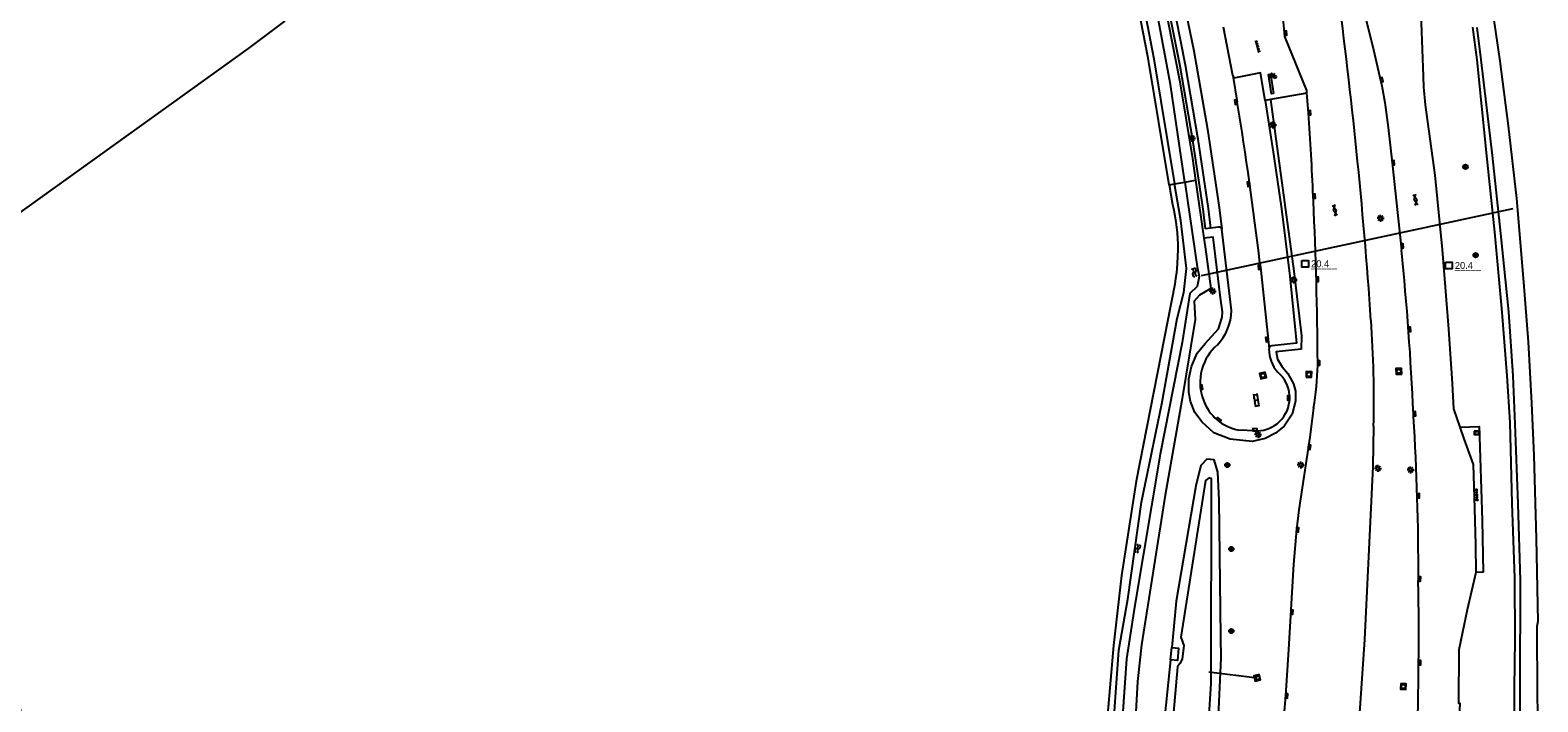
# Model space of a CAD drawing. Extents: x 124000 to 129000, y 395500 to 397503.
# Drawn here: x 124679.8 to 124950.3, y 396061.1 to 396181.7 of the extents above; entities that cross this region are included whole.
import ezdxf

# ---------------------------------------------------------------- set-up
doc = ezdxf.new("R2010")
doc.units = 0
for name, color, linetype in [('gg-afsc-draadraster', 7, 'Continuous'), ('gg-knt-verharding', 7, 'Continuous'), ('gg-knt-verharding nz', 7, 'Continuous'), ('gg-kntw-bovenkant insteek waterloop', 7, 'Continuous'), ('gg-kntw-waterlijn', 7, 'Continuous'), ('gg-kwrk-duiker nz buis', 7, 'Continuous'), ('gg-kwrk-uitstroombak niveau min 01', 7, 'Continuous'), ('gt-anno-nummer hm paal', 7, 'Continuous'), ('gt-grn-groengrens', 7, 'Continuous'), ('gt-grn-vlakafsluiter', 7, 'Continuous'), ('gt-symb-boom', 7, 'Continuous'), ('gt-symb-fietsenrek', 7, 'Continuous'), ('gt-symb-gesloten verharding', 7, 'Continuous'), ('gt-symb-hm paal', 7, 'Continuous'), ('gt-symb-klinker verharding', 7, 'Continuous'), ('gt-symb-kolk', 7, 'Continuous'), ('gt-symb-lichtmast', 7, 'Continuous'), ('gt-symb-reclamebord', 7, 'Continuous'), ('gt-symb-rioolschacht', 7, 'Continuous'), ('gt-symb-tegel verharding', 7, 'Continuous'), ('gt-symb-watersymbool', 7, 'Continuous'), ('gx-grn-maaiveld', 7, 'Continuous')]:
    doc.layers.add(name, color=color, linetype=linetype)

# ---------------------------------------------------------------- blocks, each defined once
blk = doc.blocks.new('gt0-FREK')
at = {"layer": 'gt-symb-fietsenrek'}
for p, q in [((0.26, 0.76), (0.29, 0.82)), ((0.54, 0.34), (0.26, 0.76)), ((0.29, 0.82), (0.77, 0.71)), ((0.77, 0.71), (0.54, 0.34)), ((0.76, 0.84), (0.87, 0.82)), ((0.77, 0.71), (0.84, 0.82)), ((0.89, 0.25), (0.77, 0.71))]:
    blk.add_line(p, q, dxfattribs=at)
for points in [[(-0.12, 0), (-0.05, 0.31), (0.05, 0.31), (0.12, 0)], [(0.04, 0.48), (0.23, 0.71), (0.26, 0.76)], [(0.29, 0.82), (0.36, 0.94), (0.45, 0.93)], [(0.54, 0.34), (0.56, 0.31), (0.89, 0.25)]]:
    blk.add_lwpolyline(points, dxfattribs=at)
for centre in [(0.04, 0.48), (0.89, 0.25)]:
    blk.add_circle(centre, 0.252, dxfattribs=at)
blk = doc.blocks.new('gt0-LMAST')
at = {"layer": 'gt-symb-lichtmast'}
for p, q in [((-0.18, 0.17), (-0.45, 0.44)), ((-0.01, 0.25), (-0.01, 0.62)), ((0.17, 0.17), (0.44, 0.44)), ((-0.26, 0), (-0.63, 0)), ((-0.18, -0.18), (-0.45, -0.45)), ((-0.01, -0.25), (-0.01, -0.63)), ((0.44, -0.45), (0.17, -0.18)), ((0.24, 0), (0.62, 0))]:
    blk.add_line(p, q, dxfattribs=at)
blk.add_circle((-0.01, 0), 0.25, dxfattribs=at)
blk = doc.blocks.new('gt0-KOLK')
at = {"layer": 'gt-symb-kolk'}
blk.add_lwpolyline([(0, 0), (0.38, 0), (0.38, 0.4), (-0.38, 0.4), (-0.38, 0), (0, 0)], dxfattribs=at)
blk = doc.blocks.new('gt0-TEG1')
at = {"layer": 'gt-symb-tegel verharding'}
for p, q in [((-1.12, 0), (1.13, 0)), ((-0.9, -0.25), (-0.9, 0.25)), ((-0.45, -0.25), (-0.45, 0.25)), ((0, -0.25), (0, 0.25)), ((0.45, -0.25), (0.45, 0.25)), ((0.9, -0.25), (0.9, 0.25))]:
    blk.add_line(p, q, dxfattribs=at)
blk = doc.blocks.new('gt0-HMpaal')
at = {"layer": 'gt-symb-hm paal'}
blk.add_lwpolyline([(-0.6, 0.6), (0.6, 0.6), (0.6, -0.6), (-0.6, -0.6)], close=True, dxfattribs=at)
blk = doc.blocks.new('gt0-GESVH1')
at = {"layer": 'gt-symb-gesloten verharding'}
for p, q in [((-0.99, -0.26), (0.01, 0.24)), ((0.01, -0.26), (-0.99, 0.24)), ((0.01, 0.24), (1.01, -0.26)), ((1.01, 0.24), (0.01, -0.26))]:
    blk.add_line(p, q, dxfattribs=at)
blk = doc.blocks.new('gt0-KL1')
at = {"layer": 'gt-symb-klinker verharding'}
for p, q in [((-1.15, 0.3), (1.15, 0.3)), ((-1, -0.3), (-1, 0.3)), ((-0.5, 0.3), (-0.5, 0.45)), ((0, -0.3), (0, 0.3)), ((0.5, 0.3), (0.5, 0.45)), ((1, -0.3), (1, 0.3)), ((-1.15, -0.3), (1.15, -0.3)), ((-0.5, -0.45), (-0.5, -0.3)), ((0.5, -0.45), (0.5, -0.3))]:
    blk.add_line(p, q, dxfattribs=at)
blk = doc.blocks.new('gt0-RS')
at = {"layer": 'gt-symb-rioolschacht'}
blk.add_lwpolyline([(-0.5, -0.5), (0.5, -0.5), (0.5, 0.5), (-0.5, 0.5)], close=True, dxfattribs=at)
blk.add_circle((0, 0), 0.375, dxfattribs=at)
blk = doc.blocks.new('gt0-WA')
at = {"layer": 'gt-symb-watersymbool'}
for centre, start, end in [((-0.32, 0.02), 28.0725, 151.9275), ((0.43, 0.42), 208.0725, 331.9275), ((-0.32, -0.43), 28.0725, 151.9275), ((0.43, -0.03), 208.0725, 331.9275)]:
    blk.add_arc(centre, 0.425, start, end, dxfattribs=at)
blk = doc.blocks.new('gt0-BOOM')
at = {"layer": 'gt-symb-boom'}
for radius in [0.4, 0.2]:
    blk.add_circle((0, 0), radius, dxfattribs=at)
blk = doc.blocks.new('gt0-RBORD')
at = {"layer": 'gt-symb-reclamebord'}
blk.add_lwpolyline([(-0.5, 0.29), (-0.5, -0.29), (0.5, -0.29), (0.5, 0.29), (-0.5, 0.29)], dxfattribs=at)
blk.add_lwpolyline([(-0.42, -0.21), (0.42, -0.21), (0.42, 0.21), (-0.42, 0.21)], close=True, dxfattribs=at)

msp = doc.modelspace()

# ---------------------------------------------------------------- linework, layer by layer
at = {"layer": 'gg-afsc-draadraster'}
msp.add_lwpolyline([(124938.55, 396182.23), (124939.34, 396176.36), (124941.08, 396159.11), (124942.5, 396145.38), (124943.84, 396131.06), (124944.75, 396119.58), (124945.29, 396111.2), (124945.65, 396096.69), (124946.09, 396083.35), (124946.18, 396072.27), (124946.05, 396063.49), (124946.08, 396054.39), (124945.98, 396045.59), (124945.08, 396033.09), (124944.27, 396020.86), (124943.91, 396018.03), (124942.96, 396011.98), (124941.7, 396005.3), (124936.88, 395994.12), (124937.11, 395991.85)], dxfattribs=at)
at = {"layer": 'gg-knt-verharding'}
for p, q in [((124928.83, 396198.38), (124929.71, 396173.39)), ((124895.57, 396173.52), (124893.87, 396182.23)), ((124902.34, 396169.22), (124901.36, 396169.05)), ((124908.86, 396170.35), (124902.34, 396169.22)), ((124909.14, 396166.84), (124908.86, 396170.35)), ((124910.02, 396150.98), (124909.98, 396151.85)), ((124891.58, 396146.12), (124890.65, 396146.01)), ((124893.02, 396146.29), (124891.58, 396146.12)), ((124895.3, 396131.31), (124893.61, 396145.92)), ((124903.63, 396120.27), (124904.47, 396119.4)), ((124910.79, 396121.53), (124910.79, 396121.93)), ((124927.98, 396112.26), (124927.96, 396112.78)), ((124899.55, 396109.73), (124896.65, 396109.87)), ((124920.81, 396110.54), (124920.7, 396103.34)), ((124928.84, 396082.64), (124928.86, 396083.13))]:
    msp.add_line(p, q, dxfattribs=at)
for points in [[(124890.65, 396146.01), (124890.22, 396149.54), (124888.38, 396161.9), (124886.1, 396175.2), (124883.47, 396188.43), (124880.56, 396201.68), (124878.52, 396210.35), (124875.22, 396223.96), (124872.29, 396235.59), (124866.18, 396259.08), (124867.06, 396259.32), (124867.13, 396259.09)], [(124867.13, 396259.09), (124873.2, 396235.95), (124876.16, 396224.14), (124879.41, 396210.66), (124881.45, 396201.92), (124884.43, 396188.54), (124887.01, 396175.44), (124889.3, 396162.11), (124891.14, 396149.67), (124891.58, 396146.12)], [(124914.97, 396202.52), (124915.51, 396199.3), (124915.97, 396197.33), (124918.51, 396187.33), (124920.6, 396178.94), (124922.04, 396172.73), (124922.27, 396171.67), (124922.81, 396168.67), (124923.42, 396164.2), (124924.15, 396157.84), (124925.82, 396142.23)], [(124908.86, 396170.35), (124908.82, 396170.86), (124904.89, 396180.56), (124904.58, 396183.83)], [(124901.36, 396169.05), (124900.54, 396174.02), (124896.04, 396173.13)], [(124901.36, 396169.05), (124902.92, 396159.01), (124904.27, 396149.57), (124905.77, 396137.51), (124907.01, 396125.45), (124902.54, 396124.97)], [(124930.08, 396168.3), (124931.78, 396155.62), (124933.13, 396142.31), (124934.28, 396127.98), (124934.94, 396118.24), (124935.17, 396113.67), (124936.3, 396110.4)], [(124910.06, 396113.83), (124909.36, 396108.57), (124907.43, 396095.53), (124906.98, 396091.99), (124906.46, 396085.77), (124905.57, 396070.48), (124905, 396062.14), (124904.61, 396057.19)], [(124936.3, 396110.4), (124939.77, 396110.49), (124940.29, 396093.62), (124940.48, 396084.33), (124939.14, 396084.27)], [(124936.3, 396110.4), (124937.01, 396108.32), (124938.68, 396103.66), (124938.92, 396095.8), (124939.09, 396089.27), (124939.14, 396084.27)], [(124920.7, 396103.34), (124919.21, 396072.24), (124918.25, 396058.22), (124917.15, 396045.24), (124915.64, 396031.37), (124913.92, 396018.19), (124911.57, 396000.16)]]:
    msp.add_lwpolyline(points, dxfattribs=at)
for centre, radius, start, end in [((123930.94, 396059.84), 991.89, 5.79289, 7.50114), ((124896.05, 396173.62), 0.496, 191.8228, 269.1819), ((124987.4, 396174.98), 57.71, 181.5853, 186.6483), ((124451.93, 396133.42), 458.42, 2.3047, 4.1807), ((123988.42, 396065.76), 934.11, 3.91715, 5.78798), ((124204.81, 396117.72), 705.99, 0.34147, 2.69965), ((124893.13, 396145.81), 0.494, 13.3972, 103.0971), ((124418.12, 396090.56), 510.32, 2.495, 5.8103), ((124886.24, 396131.44), 9.07, 316.2974, 359.1981), ((124717.81, 396115.13), 203.06, 358.7052, 4.077), ((124898.71, 396118.39), 9.01, 131.1174, 164.9646), ((124902.54, 396124.48), 0.484, 90.2541, 182.6478), ((124908.09, 396124.34), 6.04, 178.8382, 222.3996), ((124898.09, 396118.37), 8.41, 163.7581, 201.7463), ((124899.78, 396115.68), 5.98, 308.5225, 38.3959), ((124850.58, 396123.34), 60.24, 350.9106, 358.2727), ((124898.09, 396118.04), 8.29, 199.6025, 260.0321), ((124495.52, 396084.62), 433.34, 359.803, 3.6574), ((124899.83, 396115.66), 5.93, 267.2671, 308.2601), ((124388, 396072.79), 540.93, 357.9277, 1.0439)]:
    msp.add_arc(centre, radius, start, end, dxfattribs=at)
at = {"layer": 'gg-knt-verharding nz'}
msp.add_line((124895.57, 396173.52), (124896.34, 396168.77), dxfattribs=at)
for points in [[(124868.9, 396260.08), (124874.86, 396237.39), (124877.92, 396225.38), (124881.23, 396211.59), (124883.48, 396201.98), (124885.66, 396192.24), (124888.56, 396177.99), (124891.04, 396163.88), (124893.12, 396149.83), (124893.61, 396145.92)], [(124902.88, 396170.32), (124902.51, 396170.26), (124901.95, 396173.73), (124902.32, 396173.79), (124902.88, 396170.32)], [(124900.43, 396139.86), (124900.54, 396139.11), (124901.89, 396126.14), (124902.06, 396124.46)]]:
    msp.add_lwpolyline(points, dxfattribs=at)
msp.add_arc((124262.09, 396064.21), 642.81, 6.75844, 9.36077, dxfattribs=at)
at = {"layer": 'gg-kntw-bovenkant insteek waterloop'}
for points in [[(124870.78, 396238.1), (124871.55, 396235.48), (124874.62, 396223.74), (124877.94, 396210.17), (124880.4, 396199.97), (124883.3, 396186.4), (124886.08, 396172.43), (124888.33, 396158.61), (124888.88, 396154.72)], [(124939.32, 396182.16), (124940.08, 396176.33), (124942.07, 396159.16), (124943.58, 396145.19), (124945, 396131.08), (124945.79, 396119.6), (124946.18, 396110.98), (124946.73, 396096.6), (124947.11, 396082.88), (124947.07, 396063.54), (124947.07, 396054.51), (124946.79, 396045.62), (124946.19, 396033.68), (124945.35, 396023.67), (124944.26, 396015.18), (124943.4, 396008.66), (124942.46, 396004.57), (124938.11, 395995.18), (124937.11, 395991.85)], [(124884.36, 396068.59), (124883.37, 396058.71), (124881.47, 396037.06), (124881.45, 396036.32), (124882.22, 396035.51), (124890.41, 396034.59), (124890.96, 396034.7), (124891.45, 396036.24), (124892.94, 396057.19), (124893.44, 396068.92), (124893.41, 396072.69), (124893.09, 396097.27), (124892.85, 396102.3), (124892.22, 396104.52), (124890.88, 396104.63), (124889.84, 396103.52), (124888.95, 396099.88), (124885.39, 396079.14), (124884.59, 396070.84)]]:
    msp.add_lwpolyline(points, dxfattribs=at)
at = {"layer": 'gg-kntw-waterlijn'}
for points in [[(124941.91, 396186.74), (124943.49, 396176.14), (124944.95, 396164.49), (124946.47, 396151.45), (124947.74, 396136.43), (124948.55, 396125.69), (124949.13, 396114.72), (124949.58, 396105.29), (124949.98, 396090.41), (124950.29, 396075.47), (124950.14, 396074.6), (124950.15, 396062.25), (124950.21, 396059.13)], [(124891.7, 396064.36), (124891.73, 396101.11), (124891.31, 396101.27), (124890.68, 396100.83), (124886.22, 396072.66), (124886.77, 396071.2), (124886.45, 396068.74), (124886.04, 396067.95), (124885.64, 396067.35), (124883, 396037.28), (124883.39, 396036.83), (124890.08, 396036.24), (124890.2, 396036.89), (124890.26, 396039.2), (124890.86, 396051.28), (124891.7, 396064.36)]]:
    msp.add_lwpolyline(points, dxfattribs=at)
at = {"layer": 'gg-kwrk-duiker nz buis'}
for p, q in [((124889.95, 396137.64), (124945.86, 396149.67)), ((124891.25, 396066.48), (124899.95, 396065.37))]:
    msp.add_line(p, q, dxfattribs=at)
at = {"layer": 'gg-kwrk-uitstroombak niveau min 01'}
msp.add_line((124884.36, 396068.59), (124884.59, 396070.84), dxfattribs=at)
msp.add_lwpolyline([(124884.59, 396070.84), (124885.84, 396070.72), (124885.64, 396068.46), (124884.36, 396068.59)], dxfattribs=at)
at = {"layer": 'gt-grn-groengrens'}
msp.add_lwpolyline([(124902.34, 396169.22), (124906.48, 396138.4), (124907.87, 396126.8), (124907.81, 396124.39), (124903.31, 396123.9), (124903.6, 396122.61), (124904.39, 396121.22), (124905.45, 396120.01), (124906.44, 396118.15), (124906.78, 396116.84), (124906.78, 396115.05), (124906.2, 396112.74), (124904.79, 396110.55), (124903.21, 396109.32), (124901.37, 396108.33), (124899.05, 396107.8), (124895.07, 396108.22), (124892.13, 396109.36), (124890.06, 396111.29), (124888.75, 396113.02), (124887.96, 396114.99), (124887.67, 396116.66), (124887.68, 396119.04), (124888.16, 396121.26), (124889.19, 396123.67), (124890.57, 396125.44), (124893.02, 396128.07), (124893.64, 396130.17), (124893.69, 396131.1), (124893.33, 396133.6), (124892.01, 396144.51), (124890.37, 396144.32)], dxfattribs=at)
at = {"layer": 'gt-grn-vlakafsluiter'}
for p, q in [((124886.93, 396154.39), (124888.88, 396154.72)), ((124884.14, 396153.93), (124885.07, 396154.08)), ((124885.07, 396154.08), (124886.93, 396154.39))]:
    msp.add_line(p, q, dxfattribs=at)
at = {"layer": 'gx-grn-maaiveld'}
msp.add_line((124888.88, 396154.72), (124890.37, 396144.32), dxfattribs=at)
for points in [[(124886.93, 396154.39), (124884.39, 396171.95), (124879.89, 396196.02), (124871.27, 396231.11), (124862.76, 396261.49), (124861.11, 396261.08), (124870.72, 396223.16), (124876.33, 396201.03), (124877.81, 396195.26), (124881.39, 396176.52), (124885.07, 396154.08)], [(124712.37, 396233.43), (124726.43, 396189.43), (124727.05, 396186.48), (124726.85, 396185.33), (124726.41, 396184.41), (124725.31, 396183.26), (124718.85, 396178.4), (124691.22, 396158.54), (124674.47, 396146.46), (124674.46, 396144.75), (124673.85, 396126.53), (124674.14, 396086.26), (124674.77, 396078.11), (124675.89, 396070.65), (124677.98, 396059.77), (124680.34, 396050.22), (124696.18, 396046.23), (124699.68, 396046.02), (124716.8, 396044.99), (124738.06, 396043.2), (124756.21, 396040.16)], [(124884.14, 396153.93), (124880.35, 396176.66), (124876.77, 396195.12), (124875.04, 396201.96)], [(124873.85, 396052.62), (124875.12, 396070.34), (124876.73, 396079.49), (124879.16, 396096.92), (124882.82, 396114.58), (124885.59, 396129.91), (124886.77, 396134.57), (124887.24, 396138.87), (124886.23, 396147.5), (124885.07, 396154.08)], [(124886.93, 396154.39), (124889.14, 396139.2), (124889.55, 396137.43), (124889.19, 396135.67), (124887.83, 396134.39), (124886.47, 396125.61), (124882.52, 396105.51), (124877.94, 396078.07), (124876.5, 396068.8), (124875.31, 396051.59)], [(124884.14, 396153.93), (124884.74, 396150.35), (124884.96, 396149.34), (124885.15, 396148.34), (124885.38, 396146.81), (124885.55, 396145.28), (124885.62, 396144.26), (124885.67, 396143.23), (124885.68, 396142.2), (124885.66, 396141.18), (124885.58, 396139.64), (124885.44, 396138.1), (124885.3, 396137.08), (124885.13, 396136.07)], [(124890.37, 396144.32), (124890.59, 396142.78), (124891.6, 396135.3), (124889.6, 396134.12), (124888.61, 396133), (124888.78, 396129.7), (124886.4, 396115.16), (124883.4, 396098.18), (124879.18, 396071.3), (124878.43, 396064.69), (124877.29, 396044.21), (124876.4, 396040.71), (124875.24, 396038.53), (124874.08, 396025.41)], [(124885.13, 396136.07), (124878.2, 396100.67), (124875.61, 396083.76), (124874.14, 396071.15), (124870.38, 396027.58), (124870.24, 396025.91)], [(124939.14, 396084.27), (124937.62, 396077.56), (124936.14, 396070.41), (124936.08, 396060.84), (124936.27, 396060.83), (124936.02, 396054.78), (124935.46, 396040.1), (124934.35, 396024.97), (124932.67, 396008.96), (124931.26, 395997.91)]]:
    msp.add_lwpolyline(points, dxfattribs=at)

# ---------------------------------------------------------------- block references
at = {"layer": 'gt-symb-boom'}
for p in [(124937.31, 396157.14), (124939.13, 396141.28), (124894.57, 396103.58), (124895.29, 396088.51), (124895.29, 396073.77)]:
    msp.add_blockref('gt0-BOOM', p, dxfattribs=at)
at = {"layer": 'gt-symb-fietsenrek'}
msp.add_blockref('gt0-FREK', (124902.2, 396173.04), dxfattribs=at)
at = {"layer": 'gt-symb-gesloten verharding', "rotation": -80.49998940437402}
for p in [(124928.34, 396151.24), (124913.87, 396149.34)]:
    msp.add_blockref('gt0-GESVH1', p, dxfattribs=at)
at = {"layer": 'gt-symb-hm paal'}
for p in [(124908.52, 396139.71), (124934.32, 396139.42)]:
    msp.add_blockref('gt0-HMpaal', p, dxfattribs=at)
at = {"layer": 'gt-symb-klinker verharding', "rotation": -80.49998940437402}
msp.add_blockref('gt0-KL1', (124899.75, 396115.22), dxfattribs=at)
at = {"layer": 'gt-symb-kolk'}
for p, rotation in [((124904.84, 396181.13), -85.17923392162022), ((124922.04, 396172.73), -77.70114482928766), ((124896.34, 396168.77), 99.20796905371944), ((124909.14, 396166.84), -85.24111432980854), ((124924.15, 396157.84), -83.912991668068), ((124898.59, 396154.05), 98.04906170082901), ((124909.98, 396151.85), -87.47809205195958), ((124925.75, 396142.92), -84.31791505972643), ((124900.54, 396139.11), 98.10579358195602), ((124910.55, 396136.93), -88.4533897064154), ((124927.07, 396127.94), -85.812295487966), ((124901.89, 396126.14), 95.96703762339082), ((124910.79, 396121.93), -90.57293869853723), ((124889.72, 396117.54), -84.31791505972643), ((124905.77, 396115.61), 89.31248364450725), ((124892.91, 396111.57), -38.668753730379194), ((124927.96, 396112.78), -87.93618027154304), ((124899.53, 396109.73), -2.8652657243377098), ((124909.11, 396106.84), -98.45426172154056), ((124928.65, 396098.06), -88.2243994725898), ((124906.98, 396091.99), -94.82076607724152), ((124928.86, 396083.13), -91.60386277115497), ((124905.97, 396077.19), -93.38328761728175), ((124928.91, 396068.08), -90.51564809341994), ((124905, 396062.14), -94.53052056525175)]:
    msp.add_blockref('gt0-KOLK', p, dxfattribs=dict(at, rotation=rotation))
at = {"layer": 'gt-symb-lichtmast'}
for p in [(124902.78, 396164.66), (124888.24, 396162.28), (124922.09, 396147.91), (124906.51, 396136.82), (124891.93, 396134.82), (124900.09, 396109.07), (124907.75, 396103.6), (124921.61, 396102.99), (124927.48, 396102.71)]:
    msp.add_blockref('gt0-LMAST', p, dxfattribs=at)
at = {"layer": 'gt-symb-reclamebord'}
msp.add_blockref('gt0-RBORD', (124939.36, 396109.35), dxfattribs=at)
at = {"layer": 'gt-symb-rioolschacht'}
for p, rotation in [((124900.98, 396119.66), -165.93596329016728), ((124909.21, 396119.86), -1.3175706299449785), ((124925.35, 396120.42), 91.54661029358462), ((124899.95, 396065.37), -165.93596328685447), ((124926.16, 396063.82), -93.72642588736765)]:
    msp.add_blockref('gt0-RS', p, dxfattribs=dict(at, rotation=rotation))
at = {"layer": 'gt-symb-tegel verharding'}
for p, rotation in [((124899.99, 396178.73), 104.00844348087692), ((124939.32, 396098.24), -86.67392639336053)]:
    msp.add_blockref('gt0-TEG1', p, dxfattribs=dict(at, rotation=rotation))
at = {"layer": 'gt-symb-watersymbool'}
for p, rotation in [((124888.64, 396138.24), -68.71983368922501), ((124878.48, 396088.52), 81.31914941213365)]:
    msp.add_blockref('gt0-WA', p, dxfattribs=dict(at, rotation=rotation))

# ---------------------------------------------------------------- texts
at = {"layer": 'gt-anno-nummer hm paal'}
for p in [(124909.6, 396139.1), (124935.4, 396138.81)]:
    msp.add_text('20.4', height=1.25, dxfattribs=at).set_placement(p)
at = {"layer": 'gt-symb-hm paal'}
for p in [(124909.6, 396139.1), (124935.41, 396138.81)]:
    msp.add_text('_____', height=1.25, dxfattribs=at).set_placement(p)

doc.saveas('drawing.dxf')
